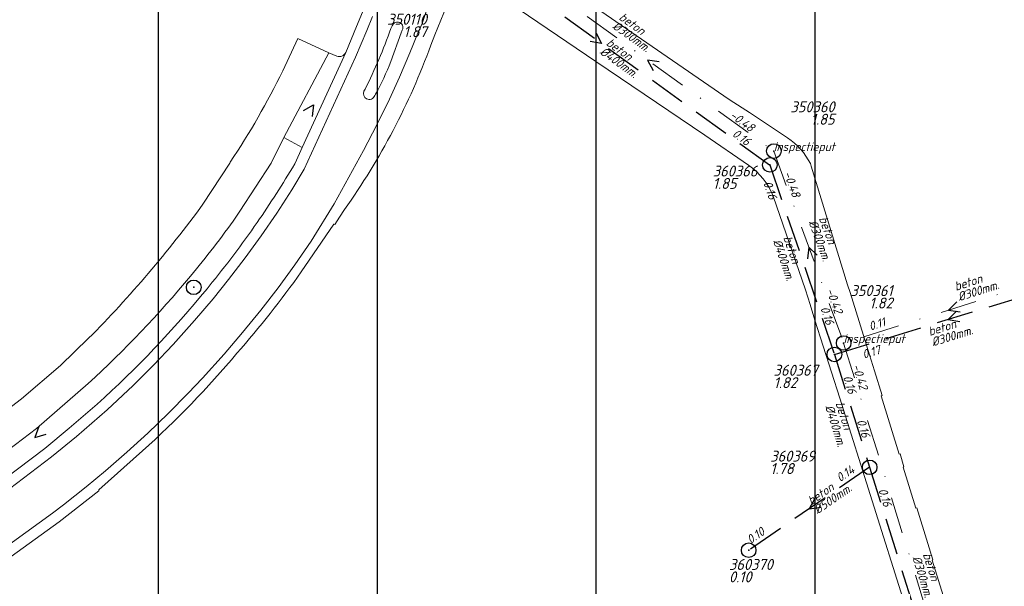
# Model space of a CAD drawing. Extents: x 148869 to 161638, y 453607 to 469810.
# Tile 513 of 656: x 156338 to 156473, y 462442 to 462520. Entities that reach past the tile are written whole.
import ezdxf
from ezdxf.enums import TextEntityAlignment as Align

# ---------------------------------------------------------------- set-up
doc = ezdxf.new("R2010")
doc.units = 0
doc.header["$PDMODE"] = 32
doc.header["$PDSIZE"] = 2
doc.linetypes.add('RI-HWA', pattern=[7.4, 5, -2.4])
doc.linetypes.add('RI-VWA', pattern=[11, 5, -3, 0, -3])
doc.layers.get('0').update_dxf_attribs({"linetype": 'CONTINUOUS'})
doc.layers.get('DEFPOINTS').update_dxf_attribs({"linetype": 'CONTINUOUS'})
for name, color, linetype in [('2024 hatch', 160, 'CONTINUOUS'), ('B-OI-RI-BOB-T18-niet meenemen', 252, 'CONTINUOUS'), ('B-OI-RI-DIAMETER-T18-niet meenemen', 252, 'CONTINUOUS'), ('B-OI-RI-HWA-PUTDEKSELHOOGTE-T25-niet meenemen', 252, 'CONTINUOUS'), ('B-OI-RI-HWA-PUTNUMMER-T25-niet meenemen', 252, 'CONTINUOUS'), ('B-OI-RI-HWA_TRANSPORTLEIDING-G-niet meenemen', 252, 'RI-HWA'), ('B-OI-RI-MATERIAAL-T18-niet meenemen', 252, 'CONTINUOUS'), ('B-OI-RI-STROOMRICHTING-S-niet meenemen', 252, 'CONTINUOUS'), ('B-OI-RI-VWA_PUTDEKSELHOOGTE-T25-niet meenemen', 252, 'CONTINUOUS'), ('gs dwa', 252, 'CONTINUOUS'), ('gs rwa', 252, 'CONTINUOUS')]:
    doc.layers.add(name, color=color, linetype=linetype)
for name, color, linetype, lineweight in [('B-OI-RI-VWA_TRANSPORTLEIDING-G-niet meenemen', 252, 'RI-VWA', 18), ('B-RO-VH-VERHARDING_ASFALT-GV', 251, 'CONTINUOUS', 18), ('B-RO-VH-VERHARDING_STRAATBAKSTEEN-GV', 251, 'CONTINUOUS', 18)]:
    doc.layers.add(name, color=color, linetype=linetype, lineweight=lineweight)
doc.styles.add('iso15', font='ISO.shx', dxfattribs={"oblique": 15})
doc.styles.add('NLCS-ISO-M500-T18_CURSIEF', font='NLCS-ISO.ttf', dxfattribs={"oblique": 15, "height": 0.9})
doc.styles.add('NLCS-ISO-M750_CURSIEF', font='NLCS-ISO.ttf', dxfattribs={"oblique": 15})

# ---------------------------------------------------------------- blocks, each defined once
blk = doc.blocks.new('ACMAP_ANN_TEMPLATE_type knoop')
at = {"layer": 'DEFPOINTS', "style": 'NLCS-ISO-M500-T18_CURSIEF', "oblique": 15}
blk.add_attdef('type_knoop', (0, 0), '', height=1.2, dxfattribs=at)
blk = doc.blocks.new('ACMAP_ANN_TEMPLATE_diam')
at = {"color": 0, "linetype": 'ByBlock', "style": 'iso15', "oblique": 15}
blk.add_attdef('diam', (0.5, -1.3), '', height=1.2, dxfattribs=at)
blk = doc.blocks.new('ACMAP_ANN_TEMPLATE_mat')
at = {"color": 0, "linetype": 'ByBlock', "style": 'iso15', "oblique": 15}
blk.add_attdef('mat', (0.5, 0.2), '', height=1.2, dxfattribs=at)
blk = doc.blocks.new('ACMAP_ANN_TEMPLATE_nap-l')
at = {"color": 0, "linetype": 'ByBlock', "style": 'iso15', "oblique": 15}
blk.add_attdef('nap-l', (3.3, 0.2), '', height=1.2, dxfattribs=at)
blk = doc.blocks.new('ACMAP_ANN_TEMPLATE_nap-r')
at = {"color": 0, "linetype": 'ByBlock', "style": 'iso15', "oblique": 15}
blk.add_attdef('nap-r', text='', height=1.2, dxfattribs=at).set_placement((-4.1, 0.2), align=Align.RIGHT)
blk = doc.blocks.new('ACMAP_ANN_TEMPLATE_puth-dwa')
at = {"color": 0, "linetype": 'ByBlock', "style": 'iso15', "oblique": 15}
blk.add_attdef('puth-dwa', text='', height=1.5, dxfattribs=at).set_placement((2.7, 1), align=Align.RIGHT)
blk = doc.blocks.new('ACMAP_ANN_TEMPLATE_putnr-dwa')
at = {"color": 0, "linetype": 'ByBlock', "style": 'iso15', "oblique": 15}
blk.add_attdef('putnr-dwa', text='', height=1.5, dxfattribs=at).set_placement((2.7, 2.7), align=Align.RIGHT)
blk = doc.blocks.new('ACMAP_ANN_TEMPLATE_puth-rwa')
at = {"color": 0, "linetype": 'ByBlock', "style": 'iso15', "oblique": 15}
blk.add_attdef('puth-rwa', (-2.7, -4.4), '', height=1.5, dxfattribs=at)
blk = doc.blocks.new('ACMAP_ANN_TEMPLATE_putnr-rwa')
at = {"color": 0, "linetype": 'ByBlock', "style": 'iso15', "oblique": 15}
blk.add_attdef('putnr-rwa', (-2.7, -2.7), '', height=1.5, dxfattribs=at)

msp = doc.modelspace()

# ---------------------------------------------------------------- hatches: boundary and pattern name
at = {"layer": '2024 hatch'}
h = msp.add_hatch(dxfattribs=at)
h.set_pattern_fill('ANSI31', color=256, scale=29.988, angle=45)
h.set_pattern_definition([(90, (0, 0), (-29.988, 0), [])])
h.paths.add_polyline_path([(155468.24, 462509.2), (155430.3, 462608.99), (155317.39, 462696.7), (155326.79, 462885.8), (155421.55, 463128.67), (155681.88, 463221.51), (155808.81, 463270.9), (155858.2, 463353.96), (156235.32, 463468.35), (156395.06, 463466.8), (156874.43, 463576.88), (157060.31, 463303.94), (157149.74, 462870.77), (157067.92, 462815.11), (157047.81, 462789.79), (157071.17, 462711.57), (156936.5, 462350.7), (156856.27, 462251.62), (156803.36, 462113.22), (156627.76, 461893.96), (156524.84, 461717.19), (156312.22, 461660.25), (156176.03, 461568.49), (155937.87, 461968.15)])

# ---------------------------------------------------------------- linework, layer by layer
at = {"layer": 'B-OI-RI-HWA_TRANSPORTLEIDING-G-niet meenemen'}
for p, q in [((156395.11, 462533.02), (156441.2, 462499.75)), ((156441.2, 462499.75), (156450.04, 462473.79)), ((156450.04, 462473.79), (156481.22, 462483.38)), ((156450.04, 462473.79), (156454.87, 462458.32)), ((156454.87, 462458.32), (156438.3, 462446.96)), ((156454.87, 462458.32), (156471.03, 462406.67))]:
    msp.add_line(p, q, dxfattribs=at)
at = {"layer": 'B-OI-RI-STROOMRICHTING-S-niet meenemen'}
for points in [[(156417.41, 462517.81), (156418.15, 462516.39), (156416.57, 462516.64)], [(156426.04, 462513.86), (156424.46, 462514.11), (156425.2, 462512.69)], [(156377.3, 462507.19), (156378.7, 462508), (156378.51, 462506.4)], [(156447.7, 462487.39), (156446.53, 462488.5), (156446.35, 462486.9)], [(156466.79, 462479.7), (156465.63, 462478.58), (156467.22, 462478.32)], [(156466.82, 462480.98), (156465.66, 462479.86), (156467.25, 462479.61)], [(156341.06, 462463.91), (156340.51, 462462.4), (156342.05, 462462.87)], [(156447.37, 462454.05), (156446.58, 462452.64), (156448.18, 462452.86)]]:
    msp.add_lwpolyline(points, dxfattribs=at)
at = {"layer": 'B-OI-RI-VWA_TRANSPORTLEIDING-G-niet meenemen'}
for p, q in [((156407.16, 462526.58), (156441.75, 462501.65)), ((156441.75, 462501.65), (156451.31, 462475.35)), ((156480.02, 462484.38), (156451.31, 462475.35)), ((156451.31, 462475.35), (156472.82, 462405.81))]:
    msp.add_line(p, q, dxfattribs=at)
at = {"layer": 'B-RO-VH-VERHARDING_ASFALT-GV', "flags": 128}
for points in [[(156394.75, 462516.15), (156395.29, 462517.56), (156396.55, 462520.59), (156399.11, 462529.68), (156401.03, 462537.65), (156402.19, 462542.3), (156406.03, 462559.23), (156408.88, 462570.79)], [(156335.59, 462446.72), (156342.94, 462452.05), (156344.46, 462453.2), (156347.57, 462455.64), (156350.18, 462457.82), (156353.13, 462460.38), (156356.01, 462463.01), (156358.78, 462465.68), (156361.53, 462468.47), (156363.5, 462470.54), (156366.47, 462473.84), (156368.97, 462476.77), (156371.47, 462479.84), (156373.84, 462482.91), (156376.15, 462486.08), (156378.37, 462489.29), (156381.53, 462494.43), (156385.55, 462501.72), (156387.37, 462505.25), (156389.08, 462508.78), (156390.48, 462511.79), (156391.9, 462515.09), (156392.99, 462517.81), (156393.56, 462519.11), (156397.59, 462531.27)], [(156397.59, 462531.27), (156393.56, 462519.11), (156392.99, 462517.81), (156391.9, 462515.09), (156390.48, 462511.79), (156389.08, 462508.78), (156387.37, 462505.25), (156385.55, 462501.72), (156381.53, 462494.43), (156378.37, 462489.29), (156376.15, 462486.08), (156373.84, 462482.91), (156371.47, 462479.84), (156368.97, 462476.77), (156366.47, 462473.84), (156363.5, 462470.54), (156361.53, 462468.47), (156358.78, 462465.68), (156356.01, 462463.01), (156353.13, 462460.38), (156350.18, 462457.82), (156347.57, 462455.64), (156344.46, 462453.2), (156342.94, 462452.05), (156335.59, 462446.72)], [(156443.63, 462503.45), (156438.43, 462506.91), (156437.39, 462507.57), (156435.64, 462508.71), (156420.84, 462518.89), (156404.85, 462529.94), (156403.51, 462530.91)], [(156404.71, 462522.52), (156405.46, 462522.02), (156417.38, 462513.93), (156432.31, 462503.81), (156438.29, 462499.71)], [(156385.38, 462520.67), (156384.6, 462518.73), (156383.1, 462515.16), (156377.15, 462502.14), (156376.19, 462500), (156376.11, 462499.88)], [(156349.06, 462466.97), (156345.23, 462463.68), (156341.89, 462460.92), (156332.3, 462453.69), (156325.12, 462448.99), (156325.95, 462447.75), (156333.17, 462452.46), (156342.82, 462459.74), (156346.22, 462462.56), (156350.43, 462466.18), (156353.98, 462469.53), (156356.78, 462472.33), (156359.45, 462475.15), (156362.4, 462478.45), (156364.93, 462481.42), (156367.03, 462484.03), (156369.32, 462487.01), (156371.52, 462490.04), (156373.65, 462493.15), (156375.7, 462496.32), (156377.43, 462499.16), (156384.46, 462514.53), (156385.99, 462518.17), (156386.76, 462520.09)], [(156386.76, 462520.09), (156385.99, 462518.17), (156384.46, 462514.53), (156377.43, 462499.16), (156375.7, 462496.32), (156373.65, 462493.15), (156371.52, 462490.04), (156369.32, 462487.01), (156367.03, 462484.03), (156364.93, 462481.42), (156362.4, 462478.45), (156359.45, 462475.15), (156356.78, 462472.33), (156353.98, 462469.53), (156350.43, 462466.18), (156346.22, 462462.56), (156342.82, 462459.74), (156333.17, 462452.46)], [(156389.29, 462518.46), (156389.48, 462518.79)], [(156390.84, 462518.21), (156390.69, 462517.86), (156389.29, 462513.91)], [(156368.06, 462492.58), (156368.59, 462493.4), (156372.88, 462500), (156374.61, 462503.49), (156380.8, 462515.12), (156376.54, 462517.06), (156374.49, 462512.64)], [(156385.6, 462509.85), (156385.75, 462510.15)], [(156387.2, 462509.45), (156387.09, 462509.26)], [(156367.29, 462500.13), (156367.21, 462500), (156363.55, 462494.37)], [(156466.69, 462435.2), (156463.44, 462445.62), (156463.54, 462445.65), (156462.85, 462447.86), (156461.32, 462452.78), (156461.22, 462452.74), (156459.47, 462458.35), (156459.57, 462458.39), (156459.03, 462460.17), (156458.91, 462460.13), (156456.43, 462468.1), (156456.57, 462468.16), (156455.52, 462471.52), (156454.84, 462473.73), (156452.2, 462482.28), (156451.85, 462483.34), (156448.22, 462495.1), (156446.85, 462499.56)], [(156441.66, 462495.47), (156446.07, 462482.64), (156446.71, 462480.62), (156447.36, 462478.5), (156450.77, 462467.78), (156468.49, 462411.54)], [(156377.01, 462485.11), (156381.48, 462491.64), (156381.62, 462491.59), (156382.25, 462492.61), (156382.92, 462493.63)], [(156364.39, 462483.14), (156364.1, 462482.78)], [(156347.89, 462476), (156344.02, 462472.28), (156338.68, 462467.72), (156331.03, 462461.87), (156321.5, 462455.41), (156321.42, 462455.36), (156321.41, 462455.35), (156315.12, 462451.27), (156308.8, 462447.19), (156270.96, 462421.78), (156259.53, 462414.15), (156259.4, 462414.03), (156241.1, 462401.79), (156228.52, 462393.47), (156231.08, 462389.63), (156243.44, 462397.86), (156294.79, 462432.22), (156301.06, 462436.38), (156304.28, 462438.52), (156309.74, 462442.15)], [(156323.7, 462451.54), (156333.98, 462458.5), (156340.73, 462463.65), (156347.84, 462469.81)], [(156336.44, 462445.49), (156343.84, 462450.84), (156349.29, 462455.1), (156349.3, 462455.23), (156355.27, 462460.58)]]:
    msp.add_lwpolyline(points, dxfattribs=at)
at = {"layer": 'B-RO-VH-VERHARDING_ASFALT-GV'}
for points in [[(156389.48, 462518.79, -0.380117), (156390.33, 462519.31)], [(156390.33, 462519.31, -0.510746), (156390.84, 462518.21)], [(156387.64, 462514.2, 0.01674), (156389.29, 462518.46)], [(156382.92, 462493.63, 0.06772), (156394.75, 462516.15)], [(156385.75, 462510.15, 0.016293), (156387.64, 462514.2)], [(156389.29, 462513.91, -0.025998), (156387.2, 462509.45)], [(156374.49, 462512.64, -0.031501), (156367.29, 462500.13)], [(156385.95, 462508.8, -0.404403), (156385.6, 462509.85)], [(156387.09, 462509.26, -0.451251), (156385.95, 462508.8)], [(156446.75, 462499.93, 0.131149), (156443.63, 462503.45)], [(156446.85, 462499.56, 0.019024), (156446.75, 462499.93)], [(156376.11, 462499.88, -0.017182), (156370.96, 462491.86)], [(156438.29, 462499.71, -0.150712), (156441.66, 462495.47)], [(156363.55, 462494.37, -0.036854), (156347.89, 462476)], [(156361.83, 462484.51, 0.017363), (156368.06, 462492.58)], [(156370.96, 462491.86, -0.019821), (156364.39, 462483.14)], [(156368.2, 462473.95, 0.026842), (156377.01, 462485.11)], [(156347.84, 462469.81, 0.034492), (156361.83, 462484.51)], [(156364.1, 462482.78, -0.037373), (156349.06, 462466.97)], [(156355.27, 462460.58, 0.034823), (156368.2, 462473.95)]]:
    msp.add_lwpolyline(points, format="xyb", dxfattribs=at)
at = {"layer": 'B-RO-VH-VERHARDING_STRAATBAKSTEEN-GV', "flags": 128}
for points in [[(156374.61, 462503.49), (156377.15, 462502.14), (156383.1, 462515.16)], [(156381.88, 462514.65), (156380.8, 462515.12), (156374.61, 462503.49)]]:
    msp.add_lwpolyline(points, dxfattribs=at)
at = {"layer": 'B-RO-VH-VERHARDING_STRAATBAKSTEEN-GV'}
msp.add_lwpolyline([(156383.1, 462515.16, -0.388811), (156381.88, 462514.65)], format="xyb", dxfattribs=at)
at = {"layer": 'gs dwa'}
for p in [(156441.75, 462501.65), (156451.31, 462475.35)]:
    msp.add_point(p, dxfattribs=at)
at = {"layer": 'gs rwa'}
for p in [(156441.2, 462499.75), (156362.28, 462482.98), (156450.04, 462473.79), (156454.87, 462458.32), (156438.3, 462446.96)]:
    msp.add_point(p, dxfattribs=at)

# ---------------------------------------------------------------- block references
at = {"layer": 'B-OI-RI-BOB-T18-niet meenemen'}
ref = msp.add_blockref('ACMAP_ANN_TEMPLATE_nap-r', (156441.75, 462501.65), dxfattribs=dict(at, rotation=324.21863150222))
ref.add_attrib('nap-r', '-0.48', dxfattribs={"layer": '0', "color": 0, "linetype": 'ByBlock', "height": 1.2, "rotation": 324.2186, "style": 'NLCS-ISO-M750_CURSIEF', "oblique": 15}).set_placement((156438.54, 462504.21), align=Align.RIGHT)
ref = msp.add_blockref('ACMAP_ANN_TEMPLATE_nap-r', (156441.2, 462499.75), dxfattribs=dict(at, rotation=324.1764198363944))
ref.add_attrib('nap-r', '0.16', dxfattribs={"layer": '0', "color": 0, "linetype": 'ByBlock', "height": 1.2, "rotation": 324.1764, "style": 'NLCS-ISO-M750_CURSIEF', "oblique": 15}).set_placement((156437.99, 462502.31), align=Align.RIGHT)
ref = msp.add_blockref('ACMAP_ANN_TEMPLATE_nap-l', (156441.75, 462501.65), dxfattribs=dict(at, rotation=289.9761094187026))
ref.add_attrib('nap-l', '-0.48', (156443.07, 462498.62), dxfattribs={"layer": '0', "color": 0, "linetype": 'ByBlock', "height": 1.2, "rotation": 289.9761, "style": 'NLCS-ISO-M750_CURSIEF', "oblique": 15})
ref = msp.add_blockref('ACMAP_ANN_TEMPLATE_nap-l', (156439.03, 462500.36), dxfattribs=dict(at, rotation=288.8049348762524))
ref.add_attrib('nap-l', '0.16', (156440.28, 462497.3), dxfattribs={"layer": '0', "color": 0, "linetype": 'ByBlock', "height": 1.2, "rotation": 288.8049, "style": 'NLCS-ISO-M750_CURSIEF', "oblique": 15})
ref = msp.add_blockref('ACMAP_ANN_TEMPLATE_nap-r', (156451.31, 462475.35), dxfattribs=dict(at, rotation=289.9761094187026))
ref.add_attrib('nap-r', '-0.42', dxfattribs={"layer": '0', "color": 0, "linetype": 'ByBlock', "height": 1.2, "rotation": 289.9761, "style": 'NLCS-ISO-M750_CURSIEF', "oblique": 15}).set_placement((156450.1, 462479.27), align=Align.RIGHT)
ref = msp.add_blockref('ACMAP_ANN_TEMPLATE_nap-r', (156450.04, 462473.79), dxfattribs=dict(at, rotation=288.8049348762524))
ref.add_attrib('nap-r', '0.16', dxfattribs={"layer": '0', "color": 0, "linetype": 'ByBlock', "height": 1.2, "rotation": 288.8049, "style": 'NLCS-ISO-M750_CURSIEF', "oblique": 15}).set_placement((156448.91, 462477.74), align=Align.RIGHT)
ref = msp.add_blockref('ACMAP_ANN_TEMPLATE_nap-r', (156461.11, 462478.74), dxfattribs=dict(at, rotation=17.45964199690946))
ref.add_attrib('nap-r', '0.11', dxfattribs={"layer": '0', "color": 0, "linetype": 'ByBlock', "height": 1.2, "rotation": 17.4596, "style": 'NLCS-ISO-M750_CURSIEF', "oblique": 15}).set_placement((156457.14, 462477.71), align=Align.RIGHT)
ref = msp.add_blockref('ACMAP_ANN_TEMPLATE_nap-l', (156450.99, 462472.01), dxfattribs=dict(at, rotation=17.09627237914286))
ref.add_attrib('nap-l', '0.17', (156454.08, 462473.17), dxfattribs={"layer": '0', "color": 0, "linetype": 'ByBlock', "height": 1.2, "rotation": 17.0963, "style": 'NLCS-ISO-M750_CURSIEF', "oblique": 15})
ref = msp.add_blockref('ACMAP_ANN_TEMPLATE_nap-l', (156451.31, 462475.35), dxfattribs=dict(at, rotation=287.1877993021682))
ref.add_attrib('nap-l', '-0.42', (156452.48, 462472.26), dxfattribs={"layer": '0', "color": 0, "linetype": 'ByBlock', "height": 1.2, "rotation": 287.1878, "style": 'NLCS-ISO-M750_CURSIEF', "oblique": 15})
ref = msp.add_blockref('ACMAP_ANN_TEMPLATE_nap-l', (156450.04, 462473.79), dxfattribs=dict(at, rotation=287.3392614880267))
ref.add_attrib('nap-l', '0.16', (156451.21, 462470.7), dxfattribs={"layer": '0', "color": 0, "linetype": 'ByBlock', "height": 1.2, "rotation": 287.3393, "style": 'NLCS-ISO-M750_CURSIEF', "oblique": 15})
ref = msp.add_blockref('ACMAP_ANN_TEMPLATE_nap-r', (156454.87, 462458.32), dxfattribs=dict(at, rotation=287.3392614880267))
ref.add_attrib('nap-r', '0.16', dxfattribs={"layer": '0', "color": 0, "linetype": 'ByBlock', "height": 1.2, "rotation": 287.3393, "style": 'NLCS-ISO-M750_CURSIEF', "oblique": 15}).set_placement((156453.84, 462462.29), align=Align.RIGHT)
ref = msp.add_blockref('ACMAP_ANN_TEMPLATE_nap-l', (156448.21, 462454.21), dxfattribs=dict(at, rotation=34.43361314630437))
ref.add_attrib('nap-l', '0.14', (156450.82, 462456.24), dxfattribs={"layer": '0', "color": 0, "linetype": 'ByBlock', "height": 1.2, "rotation": 34.4336, "style": 'NLCS-ISO-M750_CURSIEF', "oblique": 15})
ref = msp.add_blockref('ACMAP_ANN_TEMPLATE_nap-l', (156454.87, 462458.32), dxfattribs=dict(at, rotation=287.3736032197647))
ref.add_attrib('nap-l', '0.16', (156456.05, 462455.23), dxfattribs={"layer": '0', "color": 0, "linetype": 'ByBlock', "height": 1.2, "rotation": 287.3736, "style": 'NLCS-ISO-M750_CURSIEF', "oblique": 15})
ref = msp.add_blockref('ACMAP_ANN_TEMPLATE_nap-r', (156444.1, 462451.33), dxfattribs=dict(at, rotation=34.43361314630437))
ref.add_attrib('nap-r', '0.10', dxfattribs={"layer": '0', "color": 0, "linetype": 'ByBlock', "height": 1.2, "rotation": 34.4336, "style": 'NLCS-ISO-M750_CURSIEF', "oblique": 15}).set_placement((156440.61, 462449.18), align=Align.RIGHT)
at = {"layer": 'B-OI-RI-DIAMETER-T18-niet meenemen'}
ref = msp.add_blockref('ACMAP_ANN_TEMPLATE_diam', (156419.9, 462519.89), dxfattribs=dict(at, rotation=324.21863150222))
ref.add_attrib('diam', '%%c300mm.', (156419.54, 462518.55), dxfattribs={"layer": '0', "color": 0, "linetype": 'ByBlock', "height": 1.2, "rotation": 324.2186, "style": 'NLCS-ISO-M750_CURSIEF', "oblique": 15})
ref = msp.add_blockref('ACMAP_ANN_TEMPLATE_diam', (156418.15, 462516.39), dxfattribs=dict(at, rotation=324.1764198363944))
ref.add_attrib('diam', '%%c400mm.', (156417.8, 462515.04), dxfattribs={"layer": '0', "color": 0, "linetype": 'ByBlock', "height": 1.2, "rotation": 324.1764, "style": 'NLCS-ISO-M750_CURSIEF', "oblique": 15})
ref = msp.add_blockref('ACMAP_ANN_TEMPLATE_diam', (156447.53, 462492.84), dxfattribs=dict(at, rotation=289.9761094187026))
ref.add_attrib('diam', '%%c300mm.', (156446.48, 462491.93), dxfattribs={"layer": '0', "color": 0, "linetype": 'ByBlock', "height": 1.2, "rotation": 289.9761, "style": 'NLCS-ISO-M750_CURSIEF', "oblique": 15})
ref = msp.add_blockref('ACMAP_ANN_TEMPLATE_diam', (156442.67, 462490.22), dxfattribs=dict(at, rotation=288.8049348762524))
ref.add_attrib('diam', '%%c400mm.', (156441.6, 462489.33), dxfattribs={"layer": '0', "color": 0, "linetype": 'ByBlock', "height": 1.2, "rotation": 288.8049, "style": 'NLCS-ISO-M750_CURSIEF', "oblique": 15})
ref = msp.add_blockref('ACMAP_ANN_TEMPLATE_diam', (156466.28, 462482.15), dxfattribs=dict(at, rotation=17.45964199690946))
ref.add_attrib('diam', '%%c300mm.', (156467.14, 462481.06), dxfattribs={"layer": '0', "color": 0, "linetype": 'ByBlock', "height": 1.2, "rotation": 17.4596, "style": 'NLCS-ISO-M750_CURSIEF', "oblique": 15})
ref = msp.add_blockref('ACMAP_ANN_TEMPLATE_diam', (156462.68, 462475.97), dxfattribs=dict(at, rotation=17.09627237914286))
ref.add_attrib('diam', '%%c300mm.', (156463.54, 462474.87), dxfattribs={"layer": '0', "color": 0, "linetype": 'ByBlock', "height": 1.2, "rotation": 17.0963, "style": 'NLCS-ISO-M750_CURSIEF', "oblique": 15})
ref = msp.add_blockref('ACMAP_ANN_TEMPLATE_diam', (156449.84, 462467.52), dxfattribs=dict(at, rotation=287.3392614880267))
ref.add_attrib('diam', '%%c400mm.', (156448.75, 462466.65), dxfattribs={"layer": '0', "color": 0, "linetype": 'ByBlock', "height": 1.2, "rotation": 287.3393, "style": 'NLCS-ISO-M750_CURSIEF', "oblique": 15})
ref = msp.add_blockref('ACMAP_ANN_TEMPLATE_diam', (156446.58, 462452.64), dxfattribs=dict(at, rotation=34.43361314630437))
ref.add_attrib('diam', '%%c500mm.', (156447.73, 462451.85), dxfattribs={"layer": '0', "color": 0, "linetype": 'ByBlock', "height": 1.2, "rotation": 34.4336, "style": 'NLCS-ISO-M750_CURSIEF', "oblique": 15})
ref = msp.add_blockref('ACMAP_ANN_TEMPLATE_diam', (156461.8, 462446.82), dxfattribs=dict(at, rotation=287.1877993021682))
ref.add_attrib('diam', '%%c300mm.', (156460.7, 462445.96), dxfattribs={"layer": '0', "color": 0, "linetype": 'ByBlock', "height": 1.2, "rotation": 287.1878, "style": 'NLCS-ISO-M750_CURSIEF', "oblique": 15})
at = {"layer": 'B-OI-RI-HWA-PUTDEKSELHOOGTE-T25-niet meenemen'}
ref = msp.add_blockref('ACMAP_ANN_TEMPLATE_puth-rwa', (156436.08, 462500.86), dxfattribs=at)
ref.add_attrib('puth-rwa', '1.85', (156433.38, 462496.46), dxfattribs={"layer": '0', "color": 0, "linetype": 'ByBlock', "height": 1.5, "style": 'NLCS-ISO-M750_CURSIEF', "oblique": 15})
ref = msp.add_blockref('ACMAP_ANN_TEMPLATE_puth-rwa', (156444.41, 462473.57), dxfattribs=at)
ref.add_attrib('puth-rwa', '1.82', (156441.71, 462469.17), dxfattribs={"layer": '0', "color": 0, "linetype": 'ByBlock', "height": 1.5, "style": 'NLCS-ISO-M750_CURSIEF', "oblique": 15})
ref = msp.add_blockref('ACMAP_ANN_TEMPLATE_puth-rwa', (156443.95, 462461.8), dxfattribs=at)
ref.add_attrib('puth-rwa', '1.78', (156441.25, 462457.4), dxfattribs={"layer": '0', "color": 0, "linetype": 'ByBlock', "height": 1.5, "style": 'NLCS-ISO-M750_CURSIEF', "oblique": 15})
ref = msp.add_blockref('ACMAP_ANN_TEMPLATE_puth-rwa', (156438.3, 462446.96), dxfattribs=at)
ref.add_attrib('puth-rwa', '0.10', (156435.6, 462442.56), dxfattribs={"layer": '0', "color": 0, "linetype": 'ByBlock', "height": 1.5, "style": 'NLCS-ISO-M750_CURSIEF', "oblique": 15})
at = {"layer": 'B-OI-RI-HWA-PUTNUMMER-T25-niet meenemen'}
ref = msp.add_blockref('ACMAP_ANN_TEMPLATE_putnr-rwa', (156436.08, 462500.86), dxfattribs=at)
ref.add_attrib('putnr-rwa', '360366', (156433.38, 462498.16), dxfattribs={"layer": '0', "color": 0, "linetype": 'ByBlock', "height": 1.5, "style": 'NLCS-ISO-M750_CURSIEF', "oblique": 15})
ref = msp.add_blockref('ACMAP_ANN_TEMPLATE_putnr-rwa', (156444.41, 462473.57), dxfattribs=at)
ref.add_attrib('putnr-rwa', '360367', (156441.71, 462470.87), dxfattribs={"layer": '0', "color": 0, "linetype": 'ByBlock', "height": 1.5, "style": 'NLCS-ISO-M750_CURSIEF', "oblique": 15})
ref = msp.add_blockref('ACMAP_ANN_TEMPLATE_putnr-rwa', (156443.95, 462461.8), dxfattribs=at)
ref.add_attrib('putnr-rwa', '360369', (156441.25, 462459.1), dxfattribs={"layer": '0', "color": 0, "linetype": 'ByBlock', "height": 1.5, "style": 'NLCS-ISO-M750_CURSIEF', "oblique": 15})
ref = msp.add_blockref('ACMAP_ANN_TEMPLATE_putnr-rwa', (156438.3, 462446.96), dxfattribs=at)
ref.add_attrib('putnr-rwa', '360370', (156435.6, 462444.26), dxfattribs={"layer": '0', "color": 0, "linetype": 'ByBlock', "height": 1.5, "style": 'NLCS-ISO-M750_CURSIEF', "oblique": 15})
at = {"layer": 'B-OI-RI-MATERIAAL-T18-niet meenemen'}
ref = msp.add_blockref('ACMAP_ANN_TEMPLATE_mat', (156419.9, 462519.89), dxfattribs=dict(at, rotation=324.21863150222))
ref.add_attrib('mat', 'beton', (156420.42, 462519.76), dxfattribs={"layer": '0', "color": 0, "linetype": 'ByBlock', "height": 1.2, "rotation": 324.2186, "style": 'NLCS-ISO-M750_CURSIEF', "oblique": 15})
ref = msp.add_blockref('ACMAP_ANN_TEMPLATE_mat', (156418.15, 462516.39), dxfattribs=dict(at, rotation=324.1764198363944))
ref.add_attrib('mat', 'beton', (156418.68, 462516.25), dxfattribs={"layer": '0', "color": 0, "linetype": 'ByBlock', "height": 1.2, "rotation": 324.1764, "style": 'NLCS-ISO-M750_CURSIEF', "oblique": 15})
ref = msp.add_blockref('ACMAP_ANN_TEMPLATE_mat', (156447.53, 462492.84), dxfattribs=dict(at, rotation=289.9761094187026))
ref.add_attrib('mat', 'beton', (156447.89, 462492.44), dxfattribs={"layer": '0', "color": 0, "linetype": 'ByBlock', "height": 1.2, "rotation": 289.9761, "style": 'NLCS-ISO-M750_CURSIEF', "oblique": 15})
ref = msp.add_blockref('ACMAP_ANN_TEMPLATE_mat', (156442.67, 462490.22), dxfattribs=dict(at, rotation=288.8049348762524))
ref.add_attrib('mat', 'beton', (156443.02, 462489.81), dxfattribs={"layer": '0', "color": 0, "linetype": 'ByBlock', "height": 1.2, "rotation": 288.8049, "style": 'NLCS-ISO-M750_CURSIEF', "oblique": 15})
ref = msp.add_blockref('ACMAP_ANN_TEMPLATE_mat', (156466.28, 462482.15), dxfattribs=dict(at, rotation=17.45964199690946))
ref.add_attrib('mat', 'beton', (156466.69, 462482.49), dxfattribs={"layer": '0', "color": 0, "linetype": 'ByBlock', "height": 1.2, "rotation": 17.4596, "style": 'NLCS-ISO-M750_CURSIEF', "oblique": 15})
ref = msp.add_blockref('ACMAP_ANN_TEMPLATE_mat', (156462.68, 462475.97), dxfattribs=dict(at, rotation=17.09627237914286))
ref.add_attrib('mat', 'beton', (156463.1, 462476.31), dxfattribs={"layer": '0', "color": 0, "linetype": 'ByBlock', "height": 1.2, "rotation": 17.0963, "style": 'NLCS-ISO-M750_CURSIEF', "oblique": 15})
ref = msp.add_blockref('ACMAP_ANN_TEMPLATE_mat', (156449.84, 462467.52), dxfattribs=dict(at, rotation=287.3392614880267))
ref.add_attrib('mat', 'beton', (156450.18, 462467.1), dxfattribs={"layer": '0', "color": 0, "linetype": 'ByBlock', "height": 1.2, "rotation": 287.3393, "style": 'NLCS-ISO-M750_CURSIEF', "oblique": 15})
ref = msp.add_blockref('ACMAP_ANN_TEMPLATE_mat', (156446.58, 462452.64), dxfattribs=dict(at, rotation=34.43361314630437))
ref.add_attrib('mat', 'beton', (156446.88, 462453.09), dxfattribs={"layer": '0', "color": 0, "linetype": 'ByBlock', "height": 1.2, "rotation": 34.4336, "style": 'NLCS-ISO-M750_CURSIEF', "oblique": 15})
ref = msp.add_blockref('ACMAP_ANN_TEMPLATE_mat', (156461.8, 462446.82), dxfattribs=dict(at, rotation=287.1877993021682))
ref.add_attrib('mat', 'beton', (156462.14, 462446.4), dxfattribs={"layer": '0', "color": 0, "linetype": 'ByBlock', "height": 1.2, "rotation": 287.1878, "style": 'NLCS-ISO-M750_CURSIEF', "oblique": 15})
at = {"layer": 'B-OI-RI-VWA_PUTDEKSELHOOGTE-T25-niet meenemen'}
ref = msp.add_blockref('ACMAP_ANN_TEMPLATE_putnr-dwa', (156391.52, 462516.26), dxfattribs=at)
ref.add_attrib('putnr-dwa', '350110', dxfattribs={"layer": '0', "color": 0, "linetype": 'ByBlock', "height": 1.5, "style": 'NLCS-ISO-M750_CURSIEF', "oblique": 15}).set_placement((156394.22, 462518.96), align=Align.RIGHT)
ref = msp.add_blockref('ACMAP_ANN_TEMPLATE_puth-dwa', (156391.52, 462516.26), dxfattribs=at)
ref.add_attrib('puth-dwa', '1.87', dxfattribs={"layer": '0', "color": 0, "linetype": 'ByBlock', "height": 1.5, "style": 'NLCS-ISO-M750_CURSIEF', "oblique": 15}).set_placement((156394.22, 462517.26), align=Align.RIGHT)
ref = msp.add_blockref('ACMAP_ANN_TEMPLATE_putnr-dwa', (156447.37, 462504.26), dxfattribs=at)
ref.add_attrib('putnr-dwa', '350360', dxfattribs={"layer": '0', "color": 0, "linetype": 'ByBlock', "height": 1.5, "style": 'NLCS-ISO-M750_CURSIEF', "oblique": 15}).set_placement((156450.07, 462506.96), align=Align.RIGHT)
ref = msp.add_blockref('ACMAP_ANN_TEMPLATE_puth-dwa', (156447.37, 462504.26), dxfattribs=at)
ref.add_attrib('puth-dwa', '1.85', dxfattribs={"layer": '0', "color": 0, "linetype": 'ByBlock', "height": 1.5, "style": 'NLCS-ISO-M750_CURSIEF', "oblique": 15}).set_placement((156450.07, 462505.26), align=Align.RIGHT)
ref = msp.add_blockref('ACMAP_ANN_TEMPLATE_putnr-dwa', (156455.32, 462479.08), dxfattribs=at)
ref.add_attrib('putnr-dwa', '350361', dxfattribs={"layer": '0', "color": 0, "linetype": 'ByBlock', "height": 1.5, "style": 'NLCS-ISO-M750_CURSIEF', "oblique": 15}).set_placement((156458.02, 462481.78), align=Align.RIGHT)
ref = msp.add_blockref('ACMAP_ANN_TEMPLATE_puth-dwa', (156455.32, 462479.08), dxfattribs=at)
ref.add_attrib('puth-dwa', '1.82', dxfattribs={"layer": '0', "color": 0, "linetype": 'ByBlock', "height": 1.5, "style": 'NLCS-ISO-M750_CURSIEF', "oblique": 15}).set_placement((156458.02, 462480.08), align=Align.RIGHT)
at = {"layer": 'DEFPOINTS'}
for p in [(156441.75, 462501.65), (156451.31, 462475.35)]:
    msp.add_blockref('ACMAP_ANN_TEMPLATE_type knoop', p, dxfattribs=at).add_auto_attribs({'type_knoop': 'inspectieput'})

doc.saveas('drawing.dxf')
